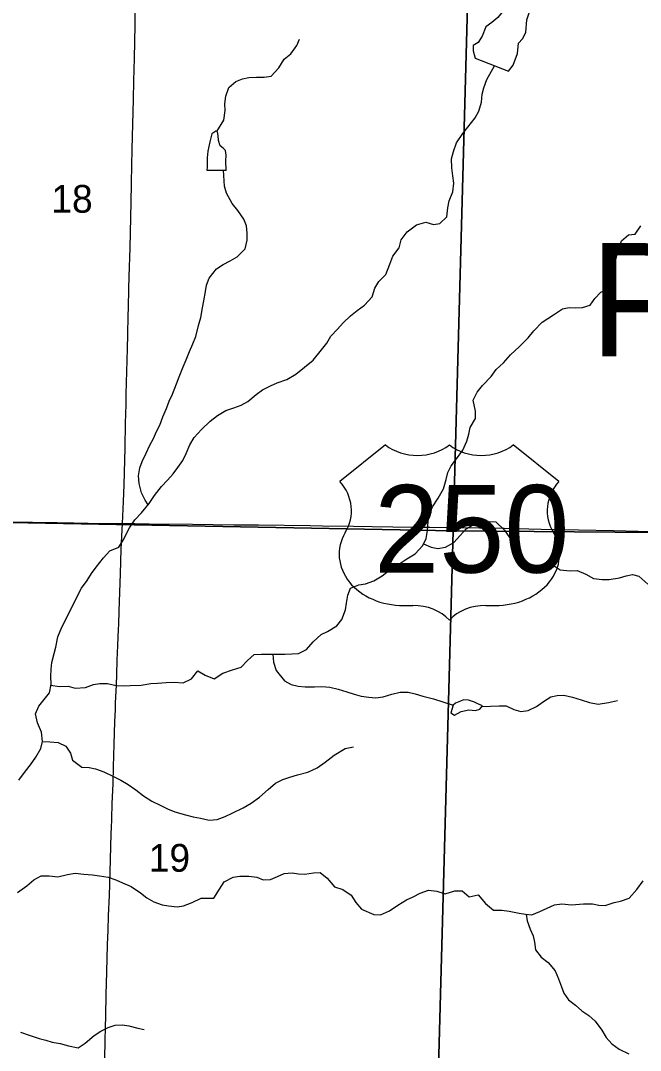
# Model space of a CAD drawing. Extents: x 1874609 to 2204689, y 815661 to 1281160.
# Drawn here: x 2047316 to 2052242, y 1036541 to 1044730 of the extents above; entities that cross this region are included whole.
import ezdxf

# ---------------------------------------------------------------- set-up
doc = ezdxf.new("R2010")
doc.units = 0
for name, color, linetype in [('GM_X_Minor_Lake', 7, 'Continuous'), ('GM_X_Minor_River', 7, 'Continuous'), ('GM_X_Section', 7, 'Continuous'), ('GM_X_Section_Text', 7, 'Continuous'), ('GM_X_State_Route', 7, 'Continuous'), ('GM_X_Township_Text', 7, 'Continuous'), ('GM_X_US_Route', 7, 'Continuous'), ('GM_X_US_Shield', 7, 'Continuous')]:
    doc.layers.add(name, color=color, linetype=linetype)

msp = doc.modelspace()

# ---------------------------------------------------------------- linework, layer by layer
at = {"layer": 'GM_X_Minor_Lake'}
for points in [[(2051194.8, 1044327.3), (2051230.7, 1044375.5), (2051264.5, 1044467.8), (2051272.3, 1044549.9), (2051306.2, 1044586.1), (2051332.1, 1044636.3), (2051339.8, 1044736.5), (2051367.6, 1044822.7), (2051395.5, 1044880.9), (2051377.4, 1044922.9), (2051331.2, 1044936.8), (2051277.2, 1044926.6), (2051219.2, 1044888.3), (2051155.4, 1044810), (2051109.5, 1044755.8), (2051061.5, 1044713.6), (2051013.5, 1044681.4), (2050985.7, 1044605.2), (2050953.8, 1044557), (2050911.8, 1044532.8), (2050913.9, 1044490.7), (2050930.1, 1044430.7)], [(2050930.1, 1044430.7), (2051194.8, 1044327.3)], [(2048949.9, 1043539.5), (2048947.7, 1043611.2), (2048949.5, 1043659.3), (2048945.4, 1043697.4), (2048925.3, 1043715.3), (2048903.2, 1043735.3), (2048889.1, 1043777.3), (2048887, 1043817.4), (2048880.9, 1043845.4), (2048866.8, 1043851.4), (2048836.9, 1043829.3), (2048819, 1043765.1), (2048805.2, 1043692.9), (2048797.4, 1043638.8), (2048797.6, 1043562.7)], [(2048949.9, 1043539.1), (2048947.7, 1043611.2), (2048949.5, 1043659.3), (2048945.4, 1043697.4), (2048925.3, 1043715.3), (2048903.2, 1043735.3), (2048889.1, 1043777.3), (2048887, 1043817.4), (2048880.9, 1043845.4), (2048866.8, 1043851.4), (2048836.9, 1043829.3), (2048819, 1043765.1), (2048805.2, 1043692.9), (2048797.4, 1043638.8), (2048797.6, 1043562.7)], [(2048797.6, 1043562.7), (2048796.4, 1043540.5), (2048949.9, 1043539.5)], [(2050813, 1039318.4), (2050773, 1039301.5), (2050753, 1039285.4), (2050735.1, 1039225.2), (2050765.2, 1039207.3), (2050817.2, 1039235.5), (2050879.3, 1039249.7), (2050931.4, 1039243.9), (2050967.4, 1039256), (2050987.3, 1039282.1), (2050949.2, 1039296)], [(2050949.2, 1039296), (2050923.4, 1039310), (2050900.6, 1039317.2), (2050874.8, 1039325), (2050836.4, 1039329.2), (2050813, 1039318.4)]]:
    msp.add_lwpolyline(points, dxfattribs=at)
at = {"layer": 'GM_X_Minor_River'}
for points in [[(2048876.7, 1043847.2), (2048930.7, 1043937.7), (2048940.5, 1044013.9), (2048940.3, 1044068), (2048946.1, 1044130.1), (2048970, 1044198.3), (2049025.9, 1044246.6), (2049079.9, 1044266.8), (2049130, 1044276.9), (2049192, 1044281.1), (2049252.1, 1044281.3), (2049306.2, 1044287.5), (2049368.1, 1044353.8), (2049409.9, 1044422), (2049463.9, 1044466.3), (2049511.8, 1044532.5), (2049531.6, 1044582.7)], [(2050463.3, 1043105), (2050537.4, 1043127.3), (2050597.5, 1043109.4), (2050647.6, 1043117.6), (2050703.5, 1043169.8), (2050711.3, 1043242), (2050721.1, 1043298.1), (2050751, 1043368.3), (2050758.8, 1043438.5), (2050750.6, 1043496.5), (2050742.4, 1043558.6), (2050742.2, 1043630.8), (2050758.1, 1043688.9), (2050779.9, 1043759.1), (2050831.7, 1043833.4), (2050869.7, 1043883.6), (2050929.5, 1043955.9), (2050959.4, 1044010), (2050979.2, 1044082.2), (2050985.1, 1044144.4), (2050996.9, 1044194.5), (2051020.8, 1044260.7), (2051083.3, 1044370.9)], [(2048328.8, 1040880.8), (2048304.6, 1040916.7), (2048276.4, 1040974.7), (2048258.2, 1041048.8), (2048252, 1041108.8), (2048263.8, 1041173), (2048281.7, 1041223.1), (2048313.6, 1041289.3), (2048343.4, 1041353.5), (2048371.3, 1041405.7), (2048397.2, 1041461.9), (2048421.1, 1041514), (2048446.9, 1041578.2), (2048474.8, 1041644.4), (2048496.6, 1041702.6), (2048522.5, 1041758.8), (2048554.3, 1041841), (2048576.2, 1041897.2), (2048608, 1041977.4), (2048631.8, 1042033.6), (2048657.7, 1042099.8), (2048685.5, 1042160), (2048707.4, 1042218.1), (2048729.2, 1042304.3), (2048749, 1042368.5), (2048762.8, 1042444.7), (2048772.7, 1042502.8), (2048784.5, 1042575), (2048794.3, 1042625.1), (2048814.2, 1042681.2), (2048874.1, 1042755.5), (2048926, 1042789.8), (2048982, 1042820), (2049038, 1042852.2), (2049099.9, 1042914.5), (2049117.7, 1042984.7), (2049115.6, 1043038.8), (2049111.4, 1043098.9), (2049089.2, 1043150.9), (2049042.9, 1043220.9), (2048998.7, 1043274.8), (2048952.4, 1043358.8), (2048936.2, 1043412.9), (2048929.6, 1043539.7)], [(2047301.7, 1038689.8), (2047353.6, 1038762.1), (2047393.5, 1038812.3), (2047435.4, 1038872.5), (2047475.2, 1038942.8), (2047489.1, 1038996.9), (2047480.9, 1039071), (2047450.6, 1039147), (2047434.4, 1039217.1), (2047460.2, 1039277.3), (2047504.1, 1039331.5), (2047544.1, 1039383.7), (2047557.9, 1039453.9), (2047555.7, 1039514), (2047559.5, 1039574.1), (2047563.4, 1039626.2), (2047581.2, 1039696.4), (2047595.1, 1039748.5), (2047610.8, 1039830.7), (2047642.7, 1039906.9), (2047672.5, 1039963.1), (2047704.4, 1040029.3), (2047734.3, 1040085.5), (2047766.1, 1040151.7), (2047800, 1040215.9), (2047843.9, 1040278.2), (2047879.7, 1040334.4), (2047915.6, 1040384.6), (2047973.5, 1040458.9), (2048025.4, 1040513.1), (2048095.4, 1040543.4), (2048131.3, 1040597.6), (2048181.1, 1040695.9), (2048223, 1040760.2), (2048276.9, 1040816.4), (2048336.8, 1040890.7), (2048380.6, 1040955), (2048434.5, 1041025.3), (2048482.4, 1041075.5), (2048528.3, 1041125.7), (2048566.3, 1041175.9), (2048606.1, 1041232.1), (2048632, 1041288.3), (2048661.9, 1041356.5), (2048695.7, 1041414.7), (2048753.6, 1041479), (2048821.5, 1041545.3), (2048881.5, 1041589.6), (2048947.5, 1041629.9), (2049009.5, 1041650.1), (2049069.5, 1041672.3), (2049121.5, 1041700.5), (2049187.4, 1041756.8), (2049239.4, 1041793), (2049301.4, 1041825.3), (2049355.4, 1041849.5), (2049431.5, 1041875.8), (2049503.4, 1041918), (2049573.4, 1041974.3), (2049641.3, 1042030.7), (2049707.2, 1042111), (2049749.1, 1042165.2), (2049782.9, 1042221.4), (2049834.9, 1042275.7), (2049880.8, 1042325.9), (2049938.7, 1042382.2), (2049990.7, 1042424.4), (2050050.6, 1042466.7), (2050110.5, 1042532.9), (2050132.3, 1042603.1), (2050164.2, 1042655.3), (2050218.1, 1042711.6), (2050252, 1042793.8), (2050273.8, 1042856), (2050323.7, 1042922.3), (2050341.5, 1042986.4), (2050389.4, 1043050.7), (2050463.3, 1043105)], [(2047556.4, 1039446.6), (2047622, 1039436.1), (2047694.1, 1039438.3), (2047750.2, 1039422.4), (2047830.3, 1039426.7), (2047894.4, 1039450.9), (2047946.4, 1039459.1), (2048006.5, 1039459.3), (2048076.6, 1039443.5), (2048132.7, 1039439.6), (2048186.8, 1039441.8), (2048272.9, 1039446.1), (2048351, 1039458.3), (2048405.1, 1039462.5), (2048473.1, 1039466.7), (2048535.2, 1039468.9), (2048607.3, 1039463.1), (2048675.3, 1039495.4), (2048723.2, 1039559.7), (2048783.4, 1039525.8), (2048853.6, 1039495.9), (2048923.6, 1039542.2), (2048999.6, 1039568.5), (2049069.6, 1039588.8), (2049119.6, 1039643), (2049173.5, 1039689.2), (2049229.6, 1039691.4), (2049415.8, 1039692), (2049471.9, 1039694.2), (2049524, 1039698.3), (2049588, 1039728.6), (2049641.9, 1039790.8), (2049703.8, 1039849.1), (2049755.8, 1039873.3), (2049829.8, 1039917.6), (2049869.7, 1039967.8), (2049897.5, 1040044.1), (2049907.4, 1040098.2), (2049917.2, 1040160.3), (2049937.1, 1040216.5), (2050005.1, 1040244.7), (2050057.1, 1040250.9), (2050123.2, 1040275.1), (2050189.1, 1040315.4), (2050241.1, 1040355.6), (2050321.1, 1040408), (2050385, 1040450.2), (2050453, 1040490.5), (2050512.9, 1040556.8), (2050538.8, 1040613), (2050550.6, 1040675.1), (2050556.4, 1040747.3), (2050564.2, 1040807.4), (2050590.1, 1040863.6), (2050634, 1040931.8), (2050677.8, 1041006.1), (2050697.6, 1041080.3), (2050711.5, 1041136.4), (2050737.4, 1041188.6), (2050781.3, 1041244.8), (2050831.1, 1041313.1), (2050863, 1041385.3), (2050878.8, 1041441.4), (2050888.7, 1041493.5), (2050932.5, 1041565.8), (2050932.4, 1041623.9), (2050912.1, 1041712), (2050943.9, 1041776.2), (2050987.9, 1041828.4), (2051055.7, 1041900.8), (2051095.6, 1041955), (2051153.6, 1042009.2), (2051209.5, 1042071.5), (2051281.4, 1042139.8), (2051349.3, 1042208.2), (2051395.2, 1042262.4), (2051461.1, 1042330.7), (2051551, 1042391.1), (2051623, 1042437.4), (2051677.1, 1042447.6), (2051729.1, 1042445.7), (2051781.2, 1042449.9), (2051843.2, 1042468.1), (2051881.1, 1042520.3), (2051927.1, 1042570.5), (2051983.1, 1042594.8), (2052010.9, 1042654.9), (2052026.8, 1042715.1), (2052040.6, 1042803.3), (2052054.4, 1042863.4), (2052076.2, 1042929.6), (2052092.1, 1042979.7), (2052148.1, 1043026), (2052200.1, 1043032.2), (2052246, 1043098.4)], [(2050518.9, 1040569.9), (2050579, 1040543), (2050631.1, 1040533.1), (2050693.2, 1040543.3), (2050759.2, 1040579.6), (2050809.1, 1040635.8), (2050857, 1040688.1), (2050915, 1040724.3), (2050985.1, 1040738.6), (2051039.1, 1040746.7), (2051093.2, 1040744.9), (2051163.5, 1040677), (2051217.8, 1040597), (2051260.1, 1040521), (2051286.3, 1040461), (2051340.6, 1040391), (2051404.7, 1040375.2), (2051482.7, 1040411.5), (2051532.8, 1040409.7), (2051605.1, 1040363.8), (2051683.2, 1040354), (2051739.3, 1040358.2), (2051809.5, 1040328.4), (2051869.7, 1040294.5), (2051937.8, 1040284.7), (2051993.9, 1040284.8), (2052075.9, 1040299.1), (2052130, 1040315.3), (2052180, 1040325.5), (2052230.1, 1040313.6), (2052302.4, 1040249.7)], [(2049321.7, 1039691.7), (2049325.9, 1039627.6), (2049346.1, 1039561.6), (2049414.5, 1039479.6), (2049466.6, 1039449.7), (2049522.7, 1039437.9), (2049576.8, 1039432), (2049650.9, 1039432.3), (2049709, 1039434.4), (2049773.1, 1039428.6), (2049839.3, 1039412.8), (2049909.4, 1039393), (2049967.6, 1039375.1), (2050023.7, 1039357.3), (2050083.8, 1039349.4), (2050135.9, 1039343.6), (2050198, 1039353.8), (2050266, 1039374), (2050334.1, 1039390.3), (2050396.1, 1039390.5), (2050452.3, 1039376.6), (2050512.4, 1039358.8), (2050598.6, 1039337), (2050753.1, 1039285.5)], [(2050983.1, 1039276.5), (2051119.5, 1039282.5), (2051175.6, 1039280.7), (2051235.8, 1039250.8), (2051291.9, 1039234.9), (2051350, 1039243.1), (2051416, 1039275.4), (2051471.9, 1039315.6), (2051529.9, 1039351.9), (2051580, 1039364), (2051634, 1039366.2), (2051702.2, 1039350.4), (2051772.4, 1039328.6), (2051838.5, 1039308.7), (2051906.6, 1039294.9), (2051988.7, 1039307.2), (2052060.8, 1039323.4)], [(2047489.1, 1038996.9), (2047549.2, 1038995.1), (2047615.3, 1038989.3), (2047675.5, 1038959.4), (2047711.7, 1038905.4), (2047727.9, 1038849.4), (2047802.2, 1038793.5), (2047860.3, 1038789.7), (2047910.4, 1038779.8), (2047978.5, 1038756), (2048054.7, 1038720.2), (2048112.9, 1038690.3), (2048171.1, 1038654.4), (2048231.3, 1038612.5), (2048291.5, 1038566.6), (2048359.7, 1038522.8), (2048423.9, 1038490.9), (2048482.1, 1038463), (2048542.3, 1038439.2), (2048626.5, 1038415.4), (2048686.6, 1038399.6), (2048744.7, 1038387.7), (2048814.9, 1038371.9), (2048876.9, 1038378.1), (2048943, 1038400.3), (2048996.9, 1038428.6), (2049085, 1038468.9), (2049148.9, 1038507.2), (2049214.9, 1038555.4), (2049282.8, 1038615.8), (2049342.7, 1038666), (2049400.7, 1038694.2), (2049456.8, 1038714.5), (2049516.8, 1038732.7), (2049598.9, 1038753), (2049672.9, 1038789.2), (2049736.8, 1038833.5), (2049808.8, 1038889.8), (2049896.7, 1038942.2), (2049962.8, 1038956.4)], [(2047290.4, 1037796.3), (2047366.3, 1037850.6), (2047420.2, 1037898.8), (2047478.2, 1037929.1), (2047542.3, 1037929.3), (2047612.4, 1037921.5), (2047688.5, 1037939.7), (2047750.6, 1037951.9), (2047818.7, 1037942.1), (2047886.8, 1037936.3), (2047942.9, 1037930.5), (2048011, 1037918.7), (2048073.2, 1037898.8), (2048125.3, 1037875), (2048195.5, 1037845.1), (2048267.8, 1037795.3), (2048318, 1037755.3), (2048374.1, 1037721.5), (2048440.3, 1037699.6), (2048492.4, 1037691.8), (2048560.5, 1037684), (2048610.6, 1037690.1), (2048680.6, 1037718.4), (2048750.6, 1037752.7), (2048802.7, 1037752.8), (2048852.7, 1037751), (2048896.6, 1037823.2), (2048934.5, 1037881.4), (2049004.5, 1037917.7), (2049058.5, 1037927.9), (2049130.6, 1037926.1), (2049192.7, 1037918.3), (2049242.9, 1037898.4), (2049300.9, 1037900.6), (2049358.9, 1037924.8), (2049411, 1037949), (2049473, 1037953.2), (2049525.1, 1037945.4), (2049575.2, 1037941.5), (2049643.3, 1037953.7), (2049697.4, 1037955.9), (2049753.6, 1037910), (2049809.8, 1037842.1), (2049878, 1037820.2), (2049944.2, 1037776.4), (2049980.5, 1037716.4), (2050026.7, 1037664.4), (2050122.9, 1037622.6), (2050177, 1037618.8), (2050247, 1037651.1), (2050315, 1037697.4), (2050383, 1037737.6), (2050435, 1037761.8), (2050493, 1037792.1), (2050559, 1037816.3), (2050623.1, 1037808.5), (2050691.3, 1037786.7), (2050767.3, 1037808.9), (2050825.4, 1037811.1), (2050881.6, 1037763.2), (2050951.7, 1037777.4), (2051012, 1037709.5), (2051074.2, 1037655.6), (2051140.3, 1037655.8), (2051198.4, 1037648), (2051278.6, 1037632.2), (2051328.7, 1037624.3), (2051378.8, 1037620.5), (2051442.8, 1037644.7), (2051500.8, 1037672.9), (2051560.8, 1037699.2), (2051618.9, 1037707.3), (2051695, 1037697.6), (2051789.1, 1037707.9), (2051861.2, 1037706.1), (2051911.3, 1037696.2), (2051961.4, 1037694.4), (2052033.5, 1037718.6), (2052083.5, 1037728.8), (2052153.5, 1037753), (2052213.4, 1037821.3), (2052265.3, 1037889.6)], [(2051335.4, 1037623.8), (2051342.9, 1037570.3), (2051367.1, 1037506.2), (2051389.3, 1037452.2), (2051401.5, 1037402.2), (2051409.6, 1037342.1), (2051453.9, 1037282.1), (2051510.1, 1037240.2), (2051564.4, 1037174.3), (2051590.6, 1037110.2), (2051614.8, 1037046.2), (2051635, 1036996.2), (2051671.2, 1036942.2), (2051725.4, 1036900.3), (2051777.6, 1036856.4), (2051831.8, 1036818.5), (2051882, 1036774.6), (2051936.3, 1036702.6), (2051970.5, 1036644.6), (2052016.7, 1036592.7), (2052072.9, 1036550.8), (2052151.2, 1036515)], [(2047313.6, 1036686.5), (2047391.8, 1036658.7), (2047462, 1036634.8), (2047516.1, 1036623), (2047566.2, 1036607.1), (2047630.4, 1036595.3), (2047696.5, 1036577.5), (2047772.7, 1036561.7), (2047828.6, 1036597.9), (2047900.6, 1036660.2), (2047952.5, 1036694.4), (2048010.5, 1036724.7), (2048068.6, 1036740.9), (2048124.6, 1036745), (2048176.7, 1036737.2), (2048246.9, 1036719.4), (2048297, 1036707.5)]]:
    msp.add_lwpolyline(points, dxfattribs=at)
at = {"layer": 'GM_X_Section'}
for points in [[(2050900.3, 1046015), (2053522, 1045972.2), (2055974.7, 1046182.9), (2055929.2, 1040887.8), (2053326.5, 1040652.5), (2050755, 1040673.6)], [(2045433.1, 1046063.9), (2050900.3, 1046015), (2050755, 1040673.6), (2045399.6, 1040772.9), (2045397.3, 1040861)], [(2050755, 1040673.6), (2053326.5, 1040652.5), (2055929.2, 1040887.8), (2055877.6, 1035592.6), (2053260.4, 1035519.5), (2050614.9, 1035534.3)], [(2050755, 1040673.6), (2050614.9, 1035534.3), (2045363.8, 1035565.9), (2045399.6, 1040772.9)]]:
    msp.add_lwpolyline(points, close=True, dxfattribs=at)
at = {"layer": 'GM_X_State_Route'}
for points in [[(2048125.9, 1040729.9), (2048133.2, 1040906.1), (2048138.1, 1041037.3), (2048146.1, 1041332.7), (2048150.6, 1041529.6), (2048153.5, 1041677.2), (2048155.8, 1041759.3), (2048160.8, 1041939.8), (2048165, 1042120.4), (2048167.4, 1042235.2), (2048170.3, 1042382.7), (2048172.2, 1042448.3), (2048176.8, 1042596), (2048179.8, 1042694.5), (2048186.7, 1042924.2), (2048194.5, 1043285.3), (2048197.7, 1043433), (2048197.9, 1043442.3), (2048203.3, 1043708.8), (2048208.4, 1043905.7), (2048212.9, 1044102.4), (2048215.9, 1044250), (2048219.7, 1044430.5), (2048225.2, 1044692.9), (2048229.8, 1044954.9)], [(2048095.9, 1039927.8), (2048099.7, 1040037.6), (2048108.9, 1040332.1), (2048116.3, 1040528.3), (2048125.9, 1040729.9)], [(2048069.4, 1039252.4), (2048069.4, 1039253.3), (2048071.2, 1039302.3), (2048077.4, 1039449), (2048080.5, 1039530.8), (2048084.4, 1039645.3), (2048088.9, 1039759.7), (2048094.6, 1039890.3), (2048095.9, 1039927.8)], [(2048035.9, 1038270.8), (2048037.1, 1038304.7), (2048040.3, 1038386.5), (2048044.6, 1038500.9), (2048050.3, 1038664.4), (2048055, 1038795.3), (2048060.4, 1038975.3), (2048066, 1039155.2), (2048069.4, 1039252.4)], [(2048010.8, 1037495), (2048015, 1037611.9), (2048021.3, 1037775.3), (2048024.7, 1037856.9), (2048035.6, 1038262.1), (2048035.9, 1038270.8)], [(2047984.3, 1036482.2), (2047988.3, 1036613.2), (2047991, 1036728), (2047993, 1036809.9), (2047997.1, 1036989.8), (2047999.1, 1037071.7), (2048003.6, 1037268.3), (2048006.9, 1037382.9), (2048010.8, 1037495)]]:
    msp.add_lwpolyline(points, dxfattribs=at)
at = {"layer": 'GM_X_US_Route'}
for points in [[(2047163.5, 1040744.8), (2047409.7, 1040742.1), (2047606.7, 1040737.9), (2047737.9, 1040735.8), (2047852.8, 1040734.3), (2048125.9, 1040729.9)], [(2048125.9, 1040729.9), (2048224, 1040731.7), (2048338.8, 1040729.4), (2048683.1, 1040725.7), (2049011, 1040721.5), (2049207.7, 1040719.5), (2049617.7, 1040714.2), (2049716.1, 1040713.1), (2049962.2, 1040709.8), (2050109.8, 1040707.6), (2050437.9, 1040702), (2050569.2, 1040700.8), (2050700.4, 1040699.9), (2050962.8, 1040697.6), (2051159.4, 1040694.3), (2051356.1, 1040688.1), (2051552.8, 1040683.9), (2051749.4, 1040681.8), (2052028, 1040675.6), (2052224.7, 1040671.3), (2052536.2, 1040665.5)]]:
    msp.add_lwpolyline(points, dxfattribs=at)
at = {"layer": 'GM_X_US_Shield'}
for p, q in [((2050216.2, 1041355.8), (2049853.7, 1041065.7)), ((2051593.9, 1041065.7), (2051231.4, 1041355.8)), ((2050361.2, 1040079.6), (2050433.8, 1040079.6)), ((2051013.8, 1040079.6), (2051086.3, 1040079.6))]:
    msp.add_line(p, q, dxfattribs=at)
for centre, major_axis, start_param, end_param in [((2050470, 1041562.9), (-362.5, 0), 0.795399, 2.346194), ((2050977.6, 1041562.9), (-362.5, 0), 0.795399, 2.346194), ((2049437.9, 1040832.8), (507.6, 0), 5.838949, 6.894067), ((2052009.7, 1040832.8), (-507.6, 0), 5.672304, 6.727422), ((2050355.6, 1040485.6), (507.6, 0), 2.702327, 4.723529), ((2051092, 1040485.6), (-507.6, 0), 1.559657, 3.580859), ((2050433.8, 1039789.6), (-362.5, 0), 3.785094, 4.712389), ((2051013.8, 1039789.6), (-362.5, 0), 4.712389, 5.639684)]:
    msp.add_ellipse(centre, major_axis=major_axis, ratio=0.8, start_param=start_param, end_param=end_param, dxfattribs=at)

# ---------------------------------------------------------------- texts
at = {"layer": 'GM_X_Section_Text'}
for s, p in [('18', (2047559.9, 1043202.4)), ('19', (2048334.3, 1037962))]:
    msp.add_text(s, height=221, rotation=0.00001, dxfattribs=at).set_placement(p)
at = {"layer": 'GM_X_Township_Text'}
msp.add_text('PERRY', height=900, rotation=0.00001, dxfattribs=at).set_placement((2051840.8, 1042060.2))
at = {"layer": 'GM_X_US_Shield'}
msp.add_text('250', height=696.1, dxfattribs=at).set_placement((2050125.4, 1040340.6))

doc.saveas('drawing.dxf')
